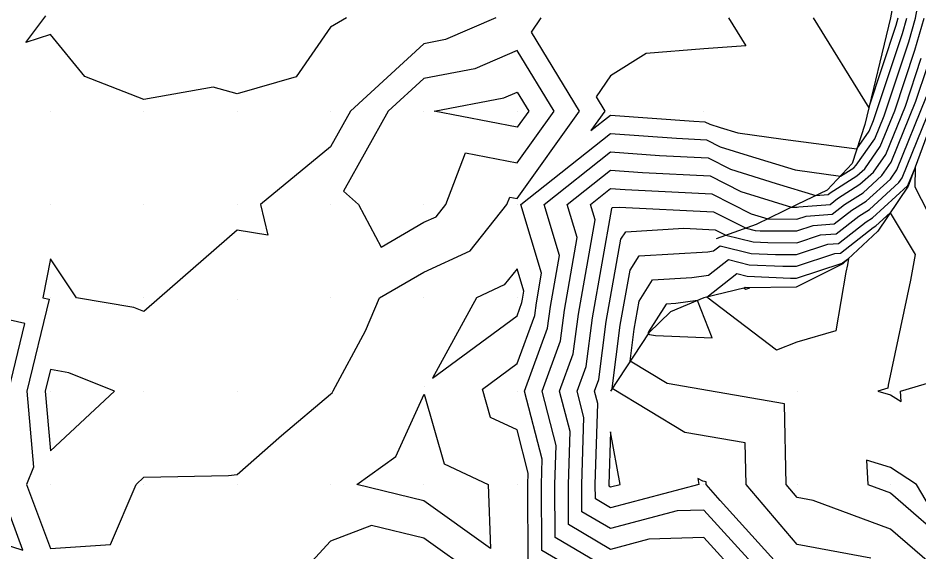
# Model space of a CAD drawing. Extents: x 2188792 to 2191981, y 386090 to 389710.
# Drawn here: x 2191326.8 to 2191423.3, y 388923 to 388980.3 of the extents above; entities that cross this region are included whole.
import ezdxf

# ---------------------------------------------------------------- set-up
doc = ezdxf.new("R2010")
doc.units = 0
for name, color, linetype in [('DTM Contours Major', 7, 'Continuous'), ('DTM Contours Minor', 7, 'Continuous'), ('Exist DTM QL2 LIDAR Elevation Point', 7, 'Continuous'), ('PH Exist DTM Breakline', 7, 'Continuous')]:
    doc.layers.add(name, color=color, linetype=linetype)

msp = doc.modelspace()

# ---------------------------------------------------------------- linework, layer by layer
at = {"layer": 'DTM Contours Major'}
for points in [[(2191390.24, 388921.091), (2191384.307, 388924.595), (2191384.283, 388930.288), (2191384.417, 388934.467), (2191382.917, 388940.289), (2191384.877, 388945.652), (2191385.299, 388948.939), (2191386.677, 388956.728), (2191385.608, 388960.291), (2191390.24, 388963.962), (2191393.663, 388963.714), (2191400.905, 388963.367), (2191404.22, 388961.684), (2191409.62, 388959.983), (2191410.238, 388959.98), (2191410.432, 388960.043), (2191413.773, 388960.293), (2191414.562, 388960.909), (2191416.977, 388962.444), (2191418.412, 388963.751), (2191419.741, 388965.649), (2191421.838, 388970.833), (2191423.538, 388975.957)], [(2191371.36, 388970.292), (2191378.816, 388971.714), (2191380.238, 388972.328), (2191381.477, 388970.292), (2191380.238, 388968.555), (2191371.36, 388970.292)], [(2191426.242, 388920.287), (2191420.242, 388925.49), (2191411.96, 388928.569), (2191410.241, 388928.89), (2191409.055, 388930.288), (2191408.872, 388938.92), (2191396.311, 388941.107), (2191392.354, 388943.501), (2191392.796, 388946.938), (2191393.326, 388949.937), (2191394.753, 388952.2), (2191398.963, 388952.453), (2191400.739, 388952.694), (2191402.884, 388954.373), (2191405.112, 388953.823), (2191408.72, 388953.67), (2191410.174, 388953.664), (2191414.295, 388955.017), (2191414.886, 388955.061), (2191418.4, 388957.807), (2191418.668, 388957.978), (2191420.204, 388959.376), (2191422.876, 388954.912), (2191422.406, 388952.181), (2191420.012, 388940.902), (2191419.961, 388940.599), (2191418.904, 388940.289), (2191420.242, 388939.895), (2191421.372, 388939.159), (2191421.333, 388940.289), (2191430.243, 388942.92)]]:
    msp.add_lwpolyline(points, dxfattribs=at)
at = {"layer": 'DTM Contours Minor'}
for points in [[(2191381.431, 388921.834), (2191381.396, 388930.288), (2191381.434, 388931.483), (2191380.238, 388936.122), (2191377.392, 388937.442), (2191376.517, 388940.476), (2191380.238, 388943.228), (2191382.129, 388948.4), (2191382.301, 388949.739), (2191382.862, 388952.913), (2191380.649, 388960.291), (2191390.24, 388967.894), (2191397.328, 388967.379), (2191400.535, 388967.225), (2191402.003, 388966.48), (2191404.995, 388965.537), (2191410.042, 388963.997), (2191414.874, 388963.324), (2191416.3, 388964.23), (2191416.583, 388964.487), (2191418.562, 388967.315), (2191419.564, 388969.793), (2191422.196, 388977.723), (2191422.932, 388980.259), (2191424.356, 388988.008)], [(2191361.958, 388980.293), (2191360.237, 388979.286), (2191356.553, 388973.975), (2191350.236, 388972.143), (2191347.673, 388972.854), (2191340.235, 388971.549), (2191333.93, 388973.988), (2191330.234, 388978.502), (2191327.599, 388977.658), (2191329.735, 388980.5)], [(2191377.955, 388980.293), (2191372.566, 388977.964), (2191370.238, 388977.52), (2191362.369, 388970.292), (2191360.237, 388966.454), (2191352.724, 388960.291), (2191353.515, 388957.012), (2191350.233, 388957.533), (2191341.922, 388950.265), (2191340.235, 388948.8), (2191339.17, 388949.225), (2191333.024, 388950.29), (2191330.234, 388954.46), (2191329.404, 388950.29), (2191330.08, 388950.136), (2191327.703, 388940.289), (2191328.409, 388932.112), (2191327.685, 388930.288), (2191330.234, 388923.416), (2191336.673, 388923.848), (2191339.433, 388930.288), (2191340.235, 388931.066), (2191349.3, 388931.224), (2191350.236, 388931.359), (2191354.998, 388935.526), (2191360.237, 388939.955), (2191360.431, 388940.095), (2191360.525, 388940.303), (2191363.984, 388946.74), (2191365.508, 388950.29), (2191370.238, 388953.038), (2191375.208, 388955.32), (2191379.153, 388960.291), (2191379.453, 388961.076), (2191380.238, 388960.922), (2191386.919, 388970.292), (2191381.769, 388978.762), (2191382.812, 388980.293)], [(2191387.646, 388920.393), (2191382.869, 388923.215), (2191382.839, 388930.288), (2191382.926, 388932.975), (2191381.041, 388940.289), (2191383.503, 388947.026), (2191383.8, 388949.339), (2191384.769, 388954.821), (2191383.128, 388960.291), (2191390.24, 388965.928), (2191395.495, 388965.546), (2191400.72, 388965.296), (2191403.111, 388964.082), (2191407.986, 388962.546), (2191412.256, 388961.243), (2191413.551, 388961.339), (2191413.794, 388961.53), (2191416.639, 388963.337), (2191417.498, 388964.119), (2191419.152, 388966.482), (2191420.701, 388970.313), (2191422.867, 388976.84), (2191423.856, 388980.248)], [(2191402.903, 388980.293), (2191404.742, 388977.303), (2191400.24, 388976.968), (2191394.054, 388976.478), (2191390.24, 388974.062), (2191388.712, 388971.819), (2191389.641, 388970.292), (2191388.153, 388968.205), (2191390.24, 388969.859), (2191399.16, 388969.211), (2191400.35, 388969.154), (2191400.894, 388968.878), (2191402.004, 388968.528), (2191403.876, 388967.957), (2191408.762, 388967.276), (2191416.648, 388966.255), (2191417.973, 388968.148), (2191418.428, 388969.273), (2191421.525, 388978.605), (2191422.008, 388980.271)], [(2191411.977, 388980.293), (2191417.916, 388970.634), (2191420.854, 388979.488), (2191421.084, 388980.282)], [(2191380.238, 388976.804), (2191375.691, 388974.839), (2191370.238, 388973.799), (2191366.42, 388970.292), (2191361.645, 388961.699), (2191363.246, 388960.291), (2191365.664, 388955.717), (2191370.238, 388958.375), (2191371.551, 388958.978), (2191372.593, 388960.291), (2191374.709, 388965.82), (2191380.238, 388964.739), (2191384.198, 388970.292), (2191380.238, 388976.804)], [(2191404.143, 388920.287), (2191400.24, 388924.595), (2191394.364, 388924.411), (2191390.24, 388923.32), (2191385.745, 388925.975), (2191385.727, 388930.288), (2191385.909, 388935.958), (2191384.793, 388940.289), (2191386.251, 388944.278), (2191386.799, 388948.539), (2191388.584, 388958.635), (2191388.087, 388960.291), (2191390.24, 388961.997), (2191391.83, 388961.881), (2191401.09, 388961.438), (2191405.328, 388959.286), (2191407.094, 388958.73), (2191410.225, 388958.717), (2191411.204, 388959.038), (2191413.996, 388959.247), (2191415.329, 388960.289), (2191417.315, 388961.55), (2191419.327, 388963.383), (2191420.33, 388964.816), (2191422.974, 388971.353), (2191424.209, 388975.074)], [(2191409.465, 388920.287), (2191401.98, 388928.548), (2191400.503, 388930.288), (2191400.498, 388930.545), (2191400.123, 388930.611), (2191399.603, 388930.926), (2191399.722, 388930.288), (2191390.24, 388927.779), (2191388.621, 388928.735), (2191388.615, 388930.288), (2191388.893, 388938.942), (2191388.545, 388940.289), (2191388.999, 388941.53), (2191389.797, 388947.738), (2191391.355, 388956.549), (2191391.871, 388957.366), (2191398.1, 388957.74), (2191401.461, 388957.579), (2191402.619, 388956.991), (2191405.542, 388956.269), (2191407.096, 388956.203), (2191410.199, 388956.191), (2191412.75, 388957.028), (2191414.441, 388957.154), (2191416.865, 388959.048), (2191417.992, 388959.764), (2191421.156, 388962.647), (2191421.508, 388963.149), (2191425.247, 388972.393)], [(2191406.804, 388920.287), (2191400.24, 388927.532), (2191397.395, 388927.443), (2191390.24, 388925.549), (2191387.183, 388927.355), (2191387.171, 388930.288), (2191387.401, 388937.45), (2191386.669, 388940.289), (2191387.625, 388942.904), (2191388.298, 388948.138), (2191390.37, 388959.854), (2191390.43, 388959.95), (2191391.156, 388959.993), (2191401.276, 388959.509), (2191404.764, 388957.737), (2191405.757, 388957.492), (2191406.284, 388957.47), (2191410.212, 388957.454), (2191411.977, 388958.033), (2191414.219, 388958.2), (2191416.097, 388959.668), (2191417.654, 388960.657), (2191420.242, 388963.015), (2191420.919, 388963.983), (2191424.111, 388971.873)], [(2191418.152, 388922.377), (2191410.241, 388923.853), (2191404.779, 388930.288), (2191404.685, 388934.733), (2191398.217, 388935.859), (2191390.426, 388940.573), (2191391.297, 388947.338), (2191392.341, 388953.243), (2191393.312, 388954.783), (2191400.686, 388955.226), (2191401.281, 388955.307), (2191401.998, 388955.868), (2191405.327, 388955.046), (2191407.908, 388954.937), (2191410.187, 388954.928), (2191413.523, 388956.022), (2191414.664, 388956.107), (2191417.632, 388958.427), (2191418.33, 388958.871), (2191422.071, 388962.279), (2191422.097, 388962.316), (2191422.871, 388964.229), (2191422.869, 388962.17), (2191424.916, 388958.156)], [(2191400.56, 388950.366), (2191403.77, 388952.878), (2191404.897, 388952.6), (2191409.532, 388952.404), (2191410.161, 388952.401), (2191415.068, 388954.012), (2191415.109, 388954.015), (2191415.743, 388954.511), (2191415.624, 388953.817), (2191415.46, 388953.044), (2191414.395, 388946.749), (2191410.199, 388945.515), (2191408.034, 388944.676), (2191400.56, 388950.366)], [(2191380.801, 388950.14), (2191380.955, 388951.006), (2191380.238, 388953.393), (2191378.865, 388951.663), (2191375.874, 388950.29), (2191371.181, 388941.663), (2191380.238, 388948.362), (2191380.754, 388949.774), (2191380.801, 388950.14)], [(2191405.167, 388951.356), (2191404.682, 388951.376), (2191404.656, 388951.383), (2191404.583, 388951.326), (2191404.753, 388951.196), (2191405.167, 388951.356)], [(2191399.548, 388949.994), (2191397.24, 388949.679), (2191396.195, 388949.617), (2191394.312, 388946.631), (2191394.295, 388946.537), (2191394.282, 388946.43), (2191394.405, 388946.355), (2191395.07, 388946.239), (2191401.137, 388945.974), (2191399.548, 388949.994)], [(2191325.727, 388940.289), (2191327.475, 388947.531), (2191320.233, 388949.177)], [(2191337.093, 388940.289), (2191332.191, 388942.246), (2191330.234, 388942.585), (2191329.68, 388940.289), (2191330.234, 388933.869), (2191337.093, 388940.289)], [(2191370.238, 388928.526), (2191363.081, 388930.288), (2191367.246, 388933.28), (2191370.263, 388939.953), (2191372.42, 388932.471), (2191377.124, 388930.288), (2191377.398, 388923.424), (2191370.238, 388928.526)], [(2191390.24, 388935.929), (2191390.058, 388930.288), (2191390.059, 388930.115), (2191390.24, 388930.008), (2191391.297, 388930.288), (2191390.24, 388935.929)], [(2191427.08, 388923.45), (2191423.032, 388930.288), (2191420.242, 388932.107), (2191417.666, 388932.864), (2191417.8, 388930.288), (2191420.242, 388929.38), (2191427.08, 388923.45)], [(2191319.151, 388925.854), (2191327.275, 388923.246), (2191324.663, 388930.288)], [(2191375.845, 388920.516), (2191370.238, 388924.512), (2191364.633, 388925.892), (2191360.237, 388924.197), (2191356.684, 388920.287), (2191356.74, 388916.791), (2191360.237, 388911.745), (2191366.038, 388910.286), (2191370.238, 388910.091), (2191370.396, 388910.127), (2191370.46, 388910.286), (2191372.916, 388917.609), (2191375.845, 388920.516)]]:
    msp.add_lwpolyline(points, dxfattribs=at)
at = {"layer": 'Exist DTM QL2 LIDAR Elevation Point'}
for p, q in [((2191330.234, 388970.292), (2191330.234, 388970.292)), ((2191340.235, 388970.292), (2191340.235, 388970.292)), ((2191350.236, 388970.292), (2191350.236, 388970.292)), ((2191360.237, 388970.292), (2191360.237, 388970.292)), ((2191370.238, 388970.292), (2191370.238, 388970.292)), ((2191380.238, 388970.292), (2191380.238, 388970.292)), ((2191390.24, 388970.292), (2191390.24, 388970.292)), ((2191400.24, 388970.292), (2191400.24, 388970.292)), ((2191330.234, 388960.291), (2191330.234, 388960.291)), ((2191340.235, 388960.291), (2191340.235, 388960.291)), ((2191350.236, 388960.291), (2191350.236, 388960.291)), ((2191360.237, 388960.291), (2191360.237, 388960.291)), ((2191370.238, 388960.291), (2191370.238, 388960.291)), ((2191380.238, 388960.291), (2191380.238, 388960.291)), ((2191390.24, 388960.291), (2191390.24, 388960.291)), ((2191330.234, 388950.29), (2191330.234, 388950.29)), ((2191340.235, 388950.29), (2191340.235, 388950.29)), ((2191350.227, 388950.142), (2191350.227, 388950.142)), ((2191360.237, 388950.29), (2191360.237, 388950.29)), ((2191370.238, 388950.29), (2191370.238, 388950.29)), ((2191380.238, 388950.29), (2191380.238, 388950.29)), ((2191330.234, 388940.289), (2191330.234, 388940.289)), ((2191340.235, 388940.289), (2191340.235, 388940.289)), ((2191350.236, 388940.289), (2191350.236, 388940.289)), ((2191360.237, 388940.289), (2191360.237, 388940.289)), ((2191370.265, 388940.79), (2191370.265, 388940.79)), ((2191380.238, 388940.289), (2191380.238, 388940.289)), ((2191410.241, 388940.289), (2191410.241, 388940.289)), ((2191420.242, 388940.289), (2191420.242, 388940.289)), ((2191330.234, 388930.288), (2191330.234, 388930.288)), ((2191340.235, 388930.288), (2191340.235, 388930.288)), ((2191350.236, 388930.288), (2191350.236, 388930.288)), ((2191360.237, 388930.288), (2191360.237, 388930.288)), ((2191370.238, 388930.288), (2191370.238, 388930.288)), ((2191380.238, 388930.288), (2191380.238, 388930.288)), ((2191390.24, 388930.288), (2191390.24, 388930.288)), ((2191400.24, 388930.288), (2191400.24, 388930.288)), ((2191410.241, 388930.288), (2191410.241, 388930.288)), ((2191420.242, 388930.288), (2191420.242, 388930.288))]:
    msp.add_line(p, q, dxfattribs=at)
at = {"layer": 'PH Exist DTM Breakline'}
for points in [[(2191440.244, 389030.297), (2191437.762, 389022.16), (2191432.551, 389013.78), (2191430.243, 389010.296), (2191424.837, 389000.543), (2191422.389, 388992.092), (2191420.242, 388980.293), (2191417.484, 388968.841), (2191416.135, 388964.668), (2191413.451, 388961.807), (2191410.241, 388960.291), (2191405.867, 388958.121), (2191401.553, 388956.62)], [(2191451.78, 389027.081), (2191444.324, 389016.444), (2191440.742, 389010.386), (2191435.984, 389001.738), (2191431.691, 388990.994), (2191428.12, 388980.195), (2191425.989, 388972.732), (2191422.145, 388962.249), (2191418.88, 388957.418), (2191415.125, 388953.938), (2191410.151, 388951.438), (2191404.677, 388951.348), (2191400.24, 388950.29), (2191396.671, 388948.764), (2191394.344, 388946.525), (2191390.24, 388940.289)]]:
    msp.add_lwpolyline(points, dxfattribs=at)

doc.saveas('drawing.dxf')
